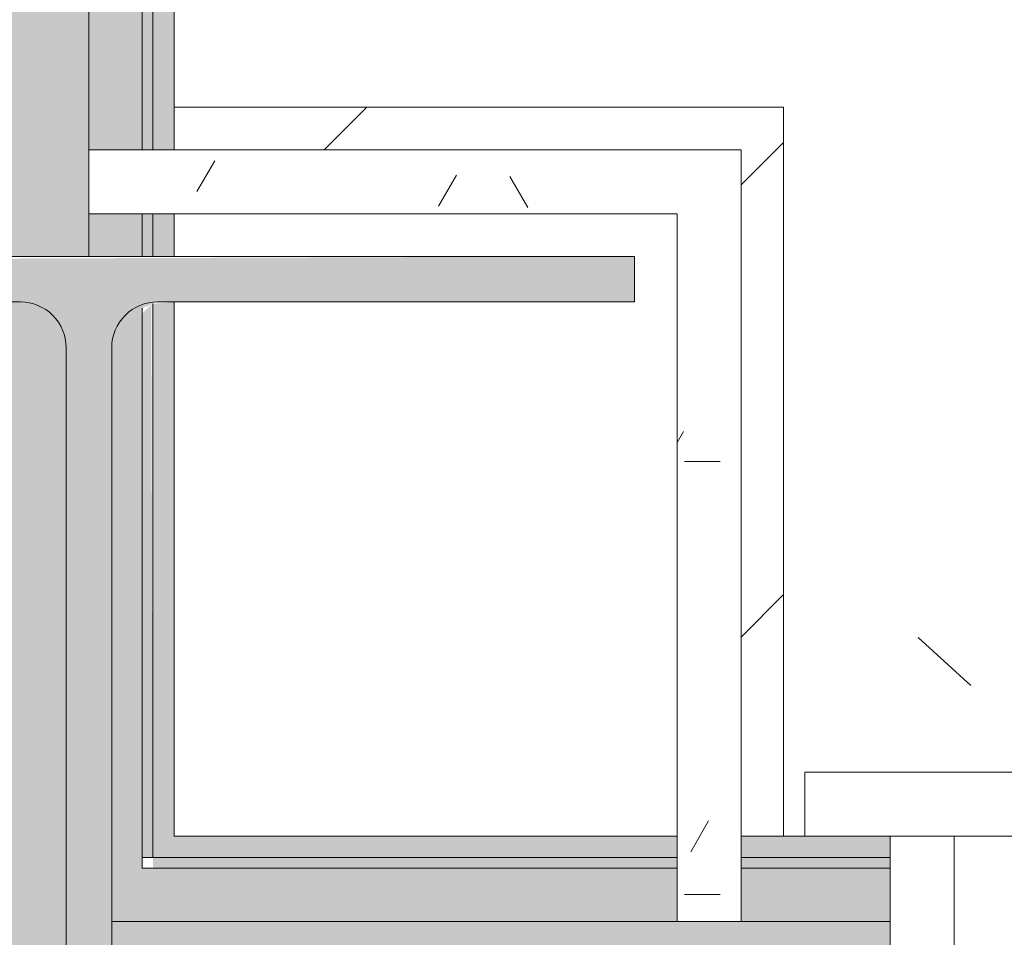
# Model space of a CAD drawing. Header units: millimetres. Extents: x 5980700 to 6194397, y -12939 to 2351883.
# Tile 379 of 587: x 6087970 to 6088201, y 92 to 307. Entities that reach past the tile are written whole.
import ezdxf

# ---------------------------------------------------------------- set-up
doc = ezdxf.new("R2010")
doc.units = ezdxf.units.MM
for name, color, linetype, lineweight in [('A-DOOR', 31, 'Continuous', 9), ('A-DOOR-OPNG', 31, 'Continuous', 9), ('A-FLOR-PATT', 8, 'Continuous', 18), ('A-WALL', 113, 'Continuous', 18), ('A-WALL-PATT', 111, 'Continuous', 25), ('S-COLS', 52, 'Continuous', 9)]:
    doc.layers.add(name, color=color, linetype=linetype, lineweight=lineweight)
pattern_1 = [(45, (0, 0), (-53.03300858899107, 53.03300858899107), [])]
pattern_2 = [(0, (0, 0), (101.6, 25.4), [8.382, -67.818, 8.382, -67.818, -406.4]), (0, (0, 0), (101.6, 25.4), [-152.4, 8.382, -144.018, 8.382, -67.818, -177.8]), (0, (0, 0), (101.6, 25.4), [-381, 8.382, -42.418, 8.382, -118.618]), (120, (38.1, 12.7), (-72.79704525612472, 75.28818102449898), [8.381999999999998, -67.81799999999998, 8.381999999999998, -67.81799999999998, -406.3999999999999]), (120, (38.1, 12.7), (-72.79704525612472, 75.28818102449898), [-152.4, 8.381999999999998, -144.018, 8.381999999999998, -67.81799999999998, -177.8]), (120, (38.1, 12.7), (-72.79704525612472, 75.28818102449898), [-380.9999999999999, 8.381999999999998, -42.41799999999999, 8.381999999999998, -118.618]), (240, (50.8, 63.5), (-28.80295474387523, -100.688181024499), [8.382, -67.818, 8.382, -67.818, -406.4]), (240, (50.8, 63.5), (-28.80295474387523, -100.688181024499), [-152.4, 8.382, -144.018, 8.382, -67.818, -177.8]), (240, (50.8, 63.5), (-28.80295474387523, -100.688181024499), [-381, 8.382, -42.418, 8.382, -118.618])]
pattern_3 = [(216.87, (3857.217, 366.11), (1249.498511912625, 833.0022321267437), [208.25, -1874.25]), (206.565, (4107.117, 241.16), (-416.5006794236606, -416.5003825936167), [465.661, -465.661]), (198.435, (4107.117, 32.91), (-832.9995359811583, -416.5008561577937), [263.4179999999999, -1053.671])]

# ---------------------------------------------------------------- blocks, each defined once
blk = doc.blocks.new('FX-HRT-ESQ-INT_PORTA-1FL - 72x210cm_80x215cm-1FL-MAD-3_0cmFolha_Maçaneta 01-4266670-PLANTA DE CAIMENTO DE PISOS - 1 PAV_')
at = {"layer": 'A-DOOR', "lineweight": 5}
h = blk.add_hatch(dxfattribs=at)
h.set_pattern_fill('FP_136', color=256, style=0, pattern_type=2)
h.set_pattern_definition(pattern_3)
h.paths.add_polyline_path([(399.9999999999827, -79.99999999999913), (419.9999999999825, -79.99999999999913), (419.9999999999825, -64.99999999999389), (369.9999999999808, -64.9999999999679), (369.9999999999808, -79.99999999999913), (388.7499999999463, -79.99999999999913)])
h.paths.add_polyline_path([(-385.0000000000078, -79.99999999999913), (-370.0000000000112, -79.99999999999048), (-370.0000000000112, -64.9999999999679), (-420.0000000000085, -64.99999999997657), (-420.0000000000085, -79.99999999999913), (-400.000000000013, -79.99999999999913)])
h.paths.add_polyline_path([(-420.0000000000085, 65.00000000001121), (-370.0000000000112, 65.00000000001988), (-370.0000000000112, 80.00000000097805), (-420.0000000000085, 80.0000000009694)])
h.paths.add_polyline_path([(409.5018174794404, 65.00000000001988), (419.9999999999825, 65.33519777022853), (419.9999999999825, 80.00000000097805), (369.9999999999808, 80.00000000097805), (369.9999999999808, 65.0000000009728), (399.999999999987, 65.00000000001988)])
h = blk.add_hatch(dxfattribs=at)
h.set_pattern_fill('FP_136', color=256, style=0, pattern_type=2)
h.set_pattern_definition(pattern_3)
h.paths.add_polyline_path([(-385.0000000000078, -64.99999999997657), (-350.0000000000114, -64.9999999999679), (-350.0000000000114, 35.00000000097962), (-360.0000000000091, 35.00000000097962), (-360.0000000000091, 65.00000000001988), (-385.0000000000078, 65.00000000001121), (-385.0000000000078, -44.99999999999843)])
h.paths.add_polyline_path([(384.9999999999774, -64.9999999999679), (384.9999999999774, 65.00000000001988), (359.9999999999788, 65.00000000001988), (359.9999999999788, 35.00000000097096), (349.9999999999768, 35.00000000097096), (349.9999999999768, -64.9999999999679), (355.37086249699, -64.9999999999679)])
at = {"layer": 'A-DOOR-OPNG', "lineweight": 5}
h = blk.add_hatch(dxfattribs=at)
h.set_pattern_fill('FP_136', color=256, style=0, pattern_type=2)
h.set_pattern_definition(pattern_3)
h.paths.add_polyline_path([(-400.0000000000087, -64.99999999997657), (-385.0000000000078, -64.99999999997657), (-385.0000000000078, 65.00000000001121), (-400.0000000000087, 65.00000000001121), (-400.0000000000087, -57.49999999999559)])
h.paths.add_polyline_path([(399.9999999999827, -64.9999999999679), (399.5018174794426, 65.00000000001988), (384.9999999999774, 65.00000000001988), (384.9999999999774, -64.9999999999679)])
at = {"layer": 'A-DOOR', "color": 250, "lineweight": 5}
for p, q in [((-370.0000000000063, 80.0000000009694), (-420.0000000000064, 80.0000000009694)), ((-420.0000000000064, 80.0000000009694), (-420.0000000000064, 65.00000000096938)), ((-420.0000000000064, 65.00000000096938), (-370.0000000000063, 65.00000000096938)), ((-385.0000000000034, 65.00000000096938), (-400.0000000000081, 65.00000000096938)), ((-400.0000000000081, 65.00000000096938), (-400.0000000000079, -65.00000000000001)), ((-385.0000000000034, -65.00000000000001), (-385.0000000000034, 65.00000000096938)), ((-360.0000000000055, 65.00000000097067), (-385.0000000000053, 65.00000000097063)), ((-385.0000000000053, 65.00000000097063), (-385.0000000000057, -64.99999999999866))]:
    blk.add_line(p, q, dxfattribs=at)
blk = doc.blocks.new('_ARQPWR_Pilar perfil I - _TP01-4283042-PLANTA DE CAIMENTO DE PISOS - 1 PAV_')
at = {"layer": 'S-COLS', "lineweight": 5}
blk.add_hatch(color=256, dxfattribs=at).paths.add_polyline_path([(107.5018174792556, -122.999999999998), (127.9999999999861, -122.999999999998), (127.9999999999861, -112.2999999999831), (16.05000000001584, -112.2999999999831), (8.483957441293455, -109.1660425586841), (5.34999999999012, -101.5999999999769), (5.34999999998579, 101.6000000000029), (8.483957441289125, 109.1660425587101), (16.04999999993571, 112.3000000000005), (127.9999999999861, 112.3000000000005), (127.9999999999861, 123.0000000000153), (-128.0000000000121, 122.1136975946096), (-128.0000000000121, 112.3000000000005), (-16.05000000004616, 112.3000000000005), (-8.483957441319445, 109.1660425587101), (-5.350000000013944, 101.6000000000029), (-5.898568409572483, -102.9243612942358), (-9.99818252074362, -109.7932551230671), (-16.05000000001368, -112.2999999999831), (-128.0000000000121, -112.3567314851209), (-127.9963650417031, -122.999999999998), (106.4302653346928, -122.999999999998)])
at = {"layer": 'S-COLS', "color": 90, "lineweight": 5}
for p, q in [((127.9999999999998, 123.0000000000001), (-128.0000000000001, 123.0000000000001)), ((127.9999999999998, 112.3000000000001), (127.9999999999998, 123.0000000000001)), ((-128.0000000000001, 112.3000000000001), (-16.05000000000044, 112.3000000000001)), ((16.04999999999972, 112.3000000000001), (127.9999999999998, 112.3000000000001)), ((-5.350000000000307, 101.6000000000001), (-5.350000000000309, -101.5999999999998)), ((5.349999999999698, -101.6), (5.349999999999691, 101.6))]:
    blk.add_line(p, q, dxfattribs=at)
for centre, radius, start, end in [((-16.05000000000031, 101.6000000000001), 10.70000000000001, 3.307776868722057e-13, 90.00000000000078), ((16.04999999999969, 101.6000000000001), 10.69999999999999, 90.00000000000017, 180.0000000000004)]:
    blk.add_arc(centre, radius, start, end, dxfattribs=at)
blk = doc.blocks.new('FX-PNC-PILAR-TP3 - FX-PNC-PILAR-TP01-4319920-PLANTA DE CAIMENTO DE PISOS - 1 PAV_')
at = {"layer": 'A-WALL-PATT', "lineweight": 5}
h = blk.add_hatch(dxfattribs=at)
h.set_pattern_fill('FP_108', color=135, style=0, pattern_type=2)
h.set_pattern_definition([(49.99999999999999, (2e-05, -3e-05), (364.3679291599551, -31.87829433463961), [38.1, -419.1]), (355, (2e-05, -3e-05), (-70.48585119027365, 382.1133031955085), [30.48, -335.28]), (100.451, (30.364, -2.657), (293.8850033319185, 350.2333756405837), [32.38, -356.18]), (46.184, (2e-05, 101.6), (542.1584806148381, -84.08582678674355), [57.15, -628.65]), (96.636, (45.18, 94.59299999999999), (474.8048986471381, 494.8554198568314), [48.57, -534.27]), (351.184, (2e-05, 101.6), (474.8101998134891, 494.8500824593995), [45.72, -502.92]), (21, (50.8, 76.2), (303.2284677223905, -204.530461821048), [38.1, -419.1]), (326, (50.8, 76.2), (123.6038908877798, 368.3760440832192), [30.48, -335.28]), (71.45100000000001, (76.069, 59.15600000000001), (426.8341253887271, 163.8427355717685), [32.38, -356.18]), (37.50000000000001, (2e-05, -3e-05), (6.176645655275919, 169.1101515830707), [16.764, -314.452, 16.764, -323.596, -336.55]), (37.50000000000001, (2e-05, -3e-05), (6.176645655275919, 169.1101515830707), [-671.576, 16.764, -319.786]), (7.499999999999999, (2e-05, -3e-05), (133.63887623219, 200.3614940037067), [16.764, -177.292, 16.764, -306.832, -128.27]), (7.499999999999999, (2e-05, -3e-05), (133.63887623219, 200.3614940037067), [-517.6519999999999, 16.764, -111.506]), (327.5, (-113.284, -3e-05), (271.1818188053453, -11.45836264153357), [16.764, -110.236, 16.764, -379.476, -525.78]), (327.5, (-113.284, -3e-05), (271.1818188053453, -11.45836264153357), [-523.24, 16.764, -509.016]), (317.5, (-164.084, -3e-05), (296.2585102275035, 50.85284694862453), [16.764, -148.336, 16.764, -246.38, -373.38]), (317.5, (-164.084, -3e-05), (296.2585102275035, 50.85284694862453), [-428.244, 16.764, -356.616])])
h.paths.add_polyline_path([(-4323.614829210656, -4.596543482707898), (-4323.614829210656, 5.403456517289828), (-4406.616646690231, 5.403456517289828), (-4406.613011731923, 16.10345651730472), (-4323.614829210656, 16.10345651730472), (-4323.614829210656, 115.3896126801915), (-4388.614829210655, 115.3896126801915), (-4388.614829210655, 240.703456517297), (-4406.616646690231, 240.7287652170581), (-4406.613011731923, 251.4034565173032), (-4388.614829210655, 251.4034565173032), (-4388.614829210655, 261.4034565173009), (-4416.61664669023, 261.4034565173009), (-4416.61664669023, -4.596543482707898)])
h.paths.add_polyline_path([(-4258.614829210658, 115.3896126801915), (-4140.616646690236, 115.3896126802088), (-4140.616646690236, 261.4034565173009), (-4258.614829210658, 261.4034565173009), (-4258.614829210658, 251.4034565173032), (-4150.616646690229, 251.4034565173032), (-4150.616646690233, 240.703456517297), (-4258.614829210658, 240.703456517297)])
at = {"layer": 'A-WALL', "color": 250, "lineweight": 5}
for p, q in [((-4140.616646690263, 261.4034565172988), (-4258.614829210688, 261.4034565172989)), ((-4258.614829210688, 261.4034565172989), (-4258.614829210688, 251.403456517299)), ((-4140.616646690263, 115.3896126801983), (-4140.616646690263, 261.4034565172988)), ((-4258.614829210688, 240.7034565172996), (-4258.614829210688, 115.3896126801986)), ((-4258.614829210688, 115.3896126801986), (-4140.616646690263, 115.3896126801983))]:
    blk.add_line(p, q, dxfattribs=at)
blk = doc.blocks.new('BE-PMSa-MOD-ARQ-CONEXAODOFUTURO-EX-000-R_rvt-2-PLANTA DE CAIMENTO DE PISOS - 1 PAV_')
at = {"layer": 'A-FLOR-PATT', "lineweight": 5}
h = blk.add_hatch(dxfattribs=at)
h.set_pattern_fill('FP_2', color=135, style=0, pattern_type=2)
h.set_pattern_definition([(0, (0, 0), (812.8, 203.2), [33.528, -576.072, 33.528, -576.072, -3251.2]), (0, (0, 0), (812.8, 203.2), [-1219.2, 33.528, -1185.672, 33.528, -576.072, -1422.4]), (0, (0, 0), (812.8, 203.2), [-3048, 33.528, -372.872, 33.528, -982.472]), (120, (304.8, 101.6), (-582.3763620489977, 602.3054481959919), [33.52799999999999, -576.0719999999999, 33.52799999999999, -576.0719999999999, -3251.199999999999]), (120, (304.8, 101.6), (-582.3763620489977, 602.3054481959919), [-1219.2, 33.52799999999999, -1185.672, 33.52799999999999, -576.0719999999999, -1422.4]), (120, (304.8, 101.6), (-582.3763620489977, 602.3054481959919), [-3048, 33.52799999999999, -372.8719999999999, 33.52799999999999, -982.4719999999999]), (240, (406.4, 508), (-230.4236379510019, -805.5054481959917), [33.528, -576.072, 33.528, -576.072, -3251.2]), (240, (406.4, 508), (-230.4236379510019, -805.5054481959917), [-1219.2, 33.528, -1185.672, 33.528, -576.072, -1422.4]), (240, (406.4, 508), (-230.4236379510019, -805.5054481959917), [-3048, 33.528, -372.872, 33.528, -982.472])])
h.paths.add_polyline_path([(8198.385271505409, -8230.841005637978), (8244.624684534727, -8230.841005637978), (8242.899379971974, -8226.675751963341), (8233.385255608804, -8223.541794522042), (8165.885255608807, -8223.541794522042), (8165.885255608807, -8230.841005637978), (8194.83386235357, -8230.841005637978)])
h.paths.add_polyline_path([(8258.141990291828, -8230.841005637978), (8296.785154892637, -8230.841005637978), (8296.785154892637, -8223.541794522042), (8267.43333741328, -8223.541794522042), (8259.867294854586, -8226.675751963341), (8258.385255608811, -8230.253711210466)])
h.paths.add_polyline_path([(8294.949260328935, -8212.841794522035), (8296.785154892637, -8212.825683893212), (8296.785154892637, -8202.841794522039), (8165.885255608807, -8202.841794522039), (8165.885255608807, -8212.841794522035), (8267.43333741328, -8212.841794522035)])
h.paths.add_polyline_path([(-1648.606898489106, -8192.825683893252), (-1636.114829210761, -8192.825683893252), (-1636.114829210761, -8187.825683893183), (-1668.614845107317, -8187.825683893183), (-1668.614845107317, -8192.825683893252), (-1648.614845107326, -8192.825683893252)])
h.paths.add_polyline_path([(5378.985140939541, -8187.825683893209), (5451.585154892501, -8187.825683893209), (5451.585154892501, -8140.841005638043), (5108.239724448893, -8140.841005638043), (5110.399038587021, -8152.609861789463), (5113.389167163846, -8157.152081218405), (5116.877419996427, -8187.8256838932), (5348.985140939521, -8187.825683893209)])
h.paths.add_polyline_path([(2553.460559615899, -8187.8256838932), (2633.592861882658, -8187.8256838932), (2637.378316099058, -8156.700611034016), (2641.459288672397, -8149.295665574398), (2641.232800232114, -8140.841005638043), (2321.385126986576, -8140.841005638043), (2321.385126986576, -8187.8256838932), (2458.98514093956, -8187.8256838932)])
h.paths.add_polyline_path([(3678.692875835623, -8187.8256838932), (3682.478330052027, -8156.700611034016), (3686.559302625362, -8149.295665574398), (3686.332814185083, -8140.841005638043), (3346.385126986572, -8140.841005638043), (3346.385126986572, -8187.8256838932), (3670.695847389, -8187.8256838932)])
h.paths.add_polyline_path([(4746.292889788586, -8187.8256838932), (4750.07834400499, -8156.700611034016), (4754.15931657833, -8149.295665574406), (4753.932828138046, -8140.841005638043), (4411.585154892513, -8140.841005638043), (4411.585154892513, -8187.8256838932), (4738.295861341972, -8187.8256838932)])
h.paths.add_polyline_path([(2076.383337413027, -8187.8256838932), (2161.385142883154, -8187.8256838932), (2161.385142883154, -7976.699194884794), (2157.365123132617, -7978.36434158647), (2144.424170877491, -7980.068050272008), (2131.483218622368, -7978.36434158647), (2119.424170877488, -7973.369320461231), (2109.067606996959, -7965.421793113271), (2101.12290068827, -7955.068050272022), (2096.127879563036, -7943.009002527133), (2094.424170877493, -7930.068050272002), (2096.127879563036, -7917.127098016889), (2101.122900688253, -7905.068050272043), (2111.807582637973, -7892.611193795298), (2119.424170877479, -7886.7667800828), (2131.483218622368, -7881.771758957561), (2144.424170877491, -7880.068050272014), (2161.385142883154, -7881.771758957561), (2161.385142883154, -7700.402749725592), (2157.414070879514, -7705.577951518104), (2148.610860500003, -7711.966817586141), (2140.603280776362, -7715.283665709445), (2130.89756658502, -7716.561447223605), (2121.191852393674, -7715.283665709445), (2111.807582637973, -7711.276521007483), (2104.381062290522, -7705.577951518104), (2098.421613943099, -7697.811447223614), (2094.67534809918, -7688.767161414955), (2093.39756658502, -7679.061447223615), (2094.67534809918, -7669.355733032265), (2098.421613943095, -7660.311447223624), (2104.381062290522, -7652.544942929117), (2112.147566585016, -7646.585494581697), (2121.191852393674, -7642.839228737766), (2130.89756658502, -7641.561447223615), (2140.603280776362, -7642.839228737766), (2149.64756658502, -7646.585494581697), (2157.414070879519, -7652.544942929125), (2161.385142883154, -7657.720144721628), (2161.385142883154, -7212.825683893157), (2006.385126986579, -7212.825683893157), (2006.385126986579, -8187.825683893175)])
h.paths.add_polyline_path([(4381.585154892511, -8187.8256838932), (4381.585154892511, -8140.841005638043), (4040.63971049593, -8140.841005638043), (4042.799024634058, -8152.609861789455), (4045.789153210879, -8157.152081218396), (4049.277406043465, -8187.8256838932), (4320.072467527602, -8187.8256838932)])
h.paths.add_polyline_path([(3004.177392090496, -8187.8256838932), (3316.385126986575, -8187.8256838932), (3316.385126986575, -8140.841005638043), (2995.539696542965, -8140.841005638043), (2997.699010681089, -8152.609861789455), (3000.689139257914, -8157.152081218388)])
h.paths.add_polyline_path([(1896.383337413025, -8187.825683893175), (1896.385126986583, -7212.825683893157), (1746.385126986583, -7212.825683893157), (1746.385126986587, -8187.825683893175)])
h.paths.add_polyline_path([(1820.846114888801, -7980.068050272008), (1807.90516263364, -7978.364341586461), (1795.846114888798, -7973.369320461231), (1785.489551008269, -7965.421793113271), (1777.544844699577, -7955.068050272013), (1772.549823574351, -7943.009002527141), (1770.846114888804, -7930.068050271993), (1772.549823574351, -7917.127098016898), (1777.544844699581, -7905.068050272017), (1785.490775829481, -7894.712711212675), (1795.846114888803, -7886.766780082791), (1807.905162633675, -7881.77175895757), (1820.846114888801, -7880.068050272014), (1833.787067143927, -7881.771758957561), (1845.846114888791, -7886.766780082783), (1856.201453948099, -7894.712711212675), (1864.14738507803, -7905.068050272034), (1869.142406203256, -7917.127098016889), (1870.846114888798, -7930.068050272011), (1869.142406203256, -7943.009002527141), (1864.147385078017, -7955.068050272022), (1856.201453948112, -7965.423389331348), (1845.846114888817, -7973.369320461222), (1833.787067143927, -7978.36434158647)])
h.paths.add_polyline_path([(1817.585142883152, -7757.156967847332), (1811.114666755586, -7756.305113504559), (1805.085142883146, -7753.807602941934), (1799.907473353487, -7749.834637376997), (1795.934507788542, -7744.656967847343), (1793.436997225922, -7738.627443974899), (1792.585142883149, -7732.15696784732), (1793.436997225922, -7725.686491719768), (1795.934507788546, -7719.656967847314), (1799.907473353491, -7714.479298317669), (1805.08514288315, -7710.506332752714), (1811.114666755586, -7708.008822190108), (1817.585142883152, -7707.156967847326), (1824.055619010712, -7708.008822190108), (1830.085142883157, -7710.506332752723), (1835.262812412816, -7714.479298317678), (1839.235777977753, -7719.656967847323), (1841.733288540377, -7725.686491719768), (1842.585142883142, -7732.15696784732), (1841.733288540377, -7738.62744397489), (1839.235777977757, -7744.656967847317), (1835.26281241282, -7749.834637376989), (1830.085142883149, -7753.807602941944), (1824.055619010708, -7756.305113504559)])
h.paths.add_polyline_path([(2130.941511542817, -7575.784848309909), (2124.471035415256, -7574.932993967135), (2118.44151154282, -7572.43548340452), (2113.263842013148, -7568.462517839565), (2109.290876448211, -7563.284848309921), (2106.793365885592, -7557.255324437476), (2105.941511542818, -7550.784848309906), (2106.793365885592, -7544.314372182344), (2109.290876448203, -7538.284848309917), (2113.263842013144, -7533.107178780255), (2118.44151154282, -7529.134213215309), (2124.4710354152, -7526.63670265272), (2130.941511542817, -7525.784848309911), (2137.411987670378, -7526.636702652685), (2143.441511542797, -7529.134213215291), (2148.619181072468, -7533.107178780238), (2152.592146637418, -7538.2848483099), (2155.089657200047, -7544.314372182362), (2155.941511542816, -7550.784848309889), (2155.089657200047, -7557.255324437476), (2152.592146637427, -7563.284848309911), (2148.619181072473, -7568.462517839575), (2143.441511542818, -7572.43548340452), (2137.411987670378, -7574.932993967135)])
h.paths.add_polyline_path([(8108.385255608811, -3795.325683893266), (8113.379702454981, -3795.325683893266), (8113.379702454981, -3738.197439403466), (8098.385255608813, -3738.197439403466), (8098.385255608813, -3795.325683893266)])
h.paths.add_polyline_path([(-4316.617820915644, -3775.841005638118), (-4296.617820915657, -3775.841005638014), (-4296.617820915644, -3648.541794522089), (-4406.616662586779, -3648.541794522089), (-4406.61302762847, -3637.841794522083), (-4296.617820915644, -3637.841794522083), (-4296.617820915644, -3627.841794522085), (-4416.616662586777, -3627.841794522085), (-4416.616662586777, -3775.841005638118), (-4406.617820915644, -3775.841005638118)])
h.paths.add_polyline_path([(3921.065046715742, -3730.84100563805), (4026.385126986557, -3730.84100563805), (4025.637149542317, -3553.341032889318), (3876.385126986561, -3553.341032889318), (3876.385126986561, -3730.84100563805), (3897.76875540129, -3730.84100563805)])
h.paths.add_polyline_path([(-92.06445869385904, -3730.841005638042), (26.38512698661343, -3730.841005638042), (26.38512698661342, -3568.341032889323), (-123.6148730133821, -3568.341032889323), (-123.6148730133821, -3730.841005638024), (-96.45730225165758, -3730.841005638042)])
h.paths.add_polyline_path([(-43.76816737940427, -3669.728804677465), (-56.70911963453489, -3668.02509599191), (-70.56881429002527, -3661.648389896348), (-79.12350643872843, -3655.084143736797), (-87.06943756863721, -3644.728804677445), (-92.06445869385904, -3632.66975693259), (-93.76816737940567, -3619.728804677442), (-92.06445869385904, -3606.78785242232), (-87.06943756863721, -3594.728804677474), (-79.12350643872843, -3584.373465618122), (-68.76816737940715, -3576.427534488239), (-56.70911963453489, -3571.432513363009), (-43.76816737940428, -3569.728804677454), (-30.82721512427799, -3571.432513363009), (-18.76816737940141, -3576.427534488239), (-8.41282832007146, -3584.37346561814), (-0.4668971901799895, -3594.728804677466), (4.528123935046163, -3606.78785242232), (6.231832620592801, -3619.728804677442), (4.528123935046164, -3632.66975693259), (-0.4668971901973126, -3644.72880467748), (-8.412828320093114, -3655.084143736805), (-18.76816737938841, -3663.03007486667), (-30.82721512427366, -3668.02509599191)])
h.paths.add_polyline_path([(3946.065046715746, -3669.728536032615), (3933.124094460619, -3668.024827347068), (3919.264749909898, -3661.648389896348), (3910.709707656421, -3655.083875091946), (3902.763776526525, -3644.728536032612), (3897.76875540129, -3632.669488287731), (3896.065046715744, -3619.728536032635), (3897.76875540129, -3606.787583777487), (3902.763776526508, -3594.728536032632), (3910.709707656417, -3584.373196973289), (3921.06504671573, -3576.427265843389), (3933.124094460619, -3571.432244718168), (3946.065046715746, -3569.728536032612), (3959.005998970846, -3571.432244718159), (3971.065046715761, -3576.427265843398), (3981.420385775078, -3584.373196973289), (3989.366316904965, -3594.728536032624), (3994.361338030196, -3606.787583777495), (3996.065046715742, -3619.728536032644), (3994.361338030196, -3632.669488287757), (3989.366316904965, -3644.728536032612), (3981.420385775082, -3655.083875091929), (3971.065046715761, -3663.029806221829), (3959.005998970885, -3668.024827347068)])
h.paths.add_polyline_path([(-123.6148730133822, -3503.341032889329), (26.38512698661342, -3503.341032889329), (26.38512698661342, -3473.341005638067), (-123.6148730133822, -3473.341005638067)])
h.paths.add_polyline_path([(4026.385126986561, -3488.341032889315), (4025.637149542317, -3473.341005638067), (3876.385126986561, -3473.341005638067), (3876.385126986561, -3488.341032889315), (4025.637149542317, -3488.341032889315)])
h.paths.add_polyline_path([(-4301.617820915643, -1968.841794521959), (-4296.617820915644, -1968.841794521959), (-4296.617820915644, -1958.841794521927), (-4406.616662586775, -1958.841794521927), (-4406.493061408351, -1948.14179452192), (-4296.617820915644, -1948.14179452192), (-4296.617820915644, -1925.84100563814), (-4416.616662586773, -1925.84100563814), (-4416.616662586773, -1968.841794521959), (-4301.783127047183, -1968.841794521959)])
h.paths.add_polyline_path([(8168.385255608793, -1900.841005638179), (8168.385255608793, -1770.841005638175), (8165.88525560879, -1770.841005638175), (8165.88525560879, -1900.841005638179)])
h.paths.add_polyline_path([(-4419.117820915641, -1895.841005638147), (-4419.128682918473, -1893.341005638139), (-4421.617820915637, -1893.341005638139), (-4421.617820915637, -1895.841005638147), (-4419.125062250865, -1895.841005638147)])
h.paths.add_polyline_path([(-4263.914093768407, 107.8896399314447), (-4263.614845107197, 107.8896399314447), (-4263.81434421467, 110.3896399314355), (-4266.114845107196, 110.3896399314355), (-4266.114845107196, 107.8896399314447)])
h.paths.add_polyline_path([(-1568.633892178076, 115.3896399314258), (164.3857207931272, 115.3896399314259), (164.3857207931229, 134.1589943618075), (-1658.61484510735, 134.1589943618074), (-1658.61484510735, 115.3896399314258)])
h.paths.add_polyline_path([(-3335.24580008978, 1809.158994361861), (-3291.114845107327, 1809.158994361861), (-3291.114845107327, 1833.640541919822), (-3541.114845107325, 1833.441172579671), (-3541.11484510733, 1809.158994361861)])
h.paths.add_polyline_path([(4526.785154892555, 4484.158994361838), (4526.785154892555, 4486.658994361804), (4096.785154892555, 4486.658994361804), (4096.785154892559, 4484.158994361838), (4525.535154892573, 4484.158994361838)])
h = blk.add_hatch(dxfattribs=at)
h.set_pattern_fill('FP_97', color=71, style=0, pattern_type=2)
h.set_pattern_definition([(49.99999999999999, (0, 0), (364.3679291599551, -31.87829433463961), [38.1, -419.1]), (355, (0, 0), (-70.48585119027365, 382.1133031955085), [30.48, -335.28]), (100.451, (30.364, -2.657), (293.8850033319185, 350.2333756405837), [32.38, -356.18]), (46.184, (0, 101.6), (542.1584806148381, -84.08582678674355), [57.15, -628.65]), (96.636, (45.18, 94.59299999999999), (474.8048986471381, 494.8554198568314), [48.57, -534.27]), (351.184, (0, 101.6), (474.8101998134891, 494.8500824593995), [45.72, -502.92]), (21, (50.8, 76.2), (303.2284677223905, -204.530461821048), [38.1, -419.1]), (326, (50.8, 76.2), (123.6038908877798, 368.3760440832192), [30.48, -335.28]), (71.45100000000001, (76.069, 59.15600000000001), (426.8341253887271, 163.8427355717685), [32.38, -356.18]), (37.50000000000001, (0, 0), (6.176645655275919, 169.1101515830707), [16.764, -314.452, 16.764, -323.596, -336.55]), (37.50000000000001, (0, 0), (6.176645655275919, 169.1101515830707), [-671.576, 16.764, -319.786]), (7.499999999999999, (0, 0), (133.63887623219, 200.3614940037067), [16.764, -177.292, 16.764, -306.832, -128.27]), (7.499999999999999, (0, 0), (133.63887623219, 200.3614940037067), [-517.6519999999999, 16.764, -111.506]), (327.5, (-113.284, 0), (271.1818188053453, -11.45836264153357), [16.764, -110.236, 16.764, -379.476, -525.78]), (327.5, (-113.284, 0), (271.1818188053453, -11.45836264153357), [-523.24, 16.764, -509.016]), (317.5, (-164.084, 0), (296.2585102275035, 50.85284694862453), [16.764, -148.336, 16.764, -246.38, -373.38]), (317.5, (-164.084, 0), (296.2585102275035, 50.85284694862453), [-428.244, 16.764, -356.616])])
h.paths.add_polyline_path([(-3578.614845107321, 115.3896399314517), (-3320.616662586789, 115.3896399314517), (-3320.616662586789, 130.3896399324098), (-3291.114845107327, 130.3896399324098), (-3291.114845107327, 1499.158994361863), (-3631.114845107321, 1499.158994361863), (-3631.114845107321, 1833.640541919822), (-4258.614845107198, 1832.686319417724), (-4258.614845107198, 286.4034837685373), (-4115.616662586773, 286.4034837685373), (-4115.616662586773, 115.3896399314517), (-4110.616662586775, 115.3896399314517), (-4110.616662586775, 130.3896399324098), (-4060.616662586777, 130.3896399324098), (-4060.616662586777, 115.3896399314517), (-4050.616662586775, 115.3896399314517), (-4050.616662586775, 755.3896399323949), (-4060.616662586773, 755.3896399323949), (-4060.616662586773, 766.389639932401), (-4080.621729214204, 766.389639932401), (-4081.713092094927, 655.3896399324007), (-4099.621729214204, 655.3896399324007), (-4099.621729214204, 785.3896399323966), (-4060.616662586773, 785.3896399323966), (-4060.616662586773, 795.3896399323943), (-4050.616662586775, 795.3896399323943), (-4050.616662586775, 835.3896399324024), (-4020.616662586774, 835.3896399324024), (-4020.616662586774, 795.3896399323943), (-4010.616662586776, 795.3896399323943), (-4010.616662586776, 785.3896399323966), (-3971.611595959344, 785.3896399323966), (-3971.611595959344, 655.3896399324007), (-3990.611595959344, 655.3896399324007), (-3991.61666258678, 766.389639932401), (-4010.616662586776, 766.389639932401), (-4010.616662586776, 755.3896399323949), (-4020.616662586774, 755.3896399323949), (-4020.616662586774, 115.3896399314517), (-3629.681118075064, 115.3896399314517)])
h = blk.add_hatch(dxfattribs=at)
h.set_pattern_fill('FP_98', color=133, style=0, pattern_type=2)
h.set_pattern_definition([(270, (-4258.615, -935.841), (1000, 6.123233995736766e-14), []), (0, (-4258.615, -935.841), (0, 1000), [])])
h.paths.add_polyline_path([(-3578.614845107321, 115.3896399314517), (-3320.616662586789, 115.3896399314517), (-3320.616662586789, 130.3896399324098), (-3291.114845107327, 130.3896399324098), (-3291.114845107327, 1499.158994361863), (-3631.114845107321, 1499.158994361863), (-3631.114845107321, 1833.640541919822), (-4258.614845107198, 1832.686319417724), (-4258.614845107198, 286.4034837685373), (-4115.616662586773, 286.4034837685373), (-4115.616662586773, 115.3896399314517), (-4110.616662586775, 115.3896399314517), (-4110.616662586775, 130.3896399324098), (-4060.616662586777, 130.3896399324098), (-4060.616662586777, 115.3896399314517), (-4050.616662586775, 115.3896399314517), (-4050.616662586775, 755.3896399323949), (-4060.616662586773, 755.3896399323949), (-4060.616662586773, 766.389639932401), (-4080.621729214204, 766.389639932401), (-4081.713092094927, 655.3896399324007), (-4099.621729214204, 655.3896399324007), (-4099.621729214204, 785.3896399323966), (-4060.616662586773, 785.3896399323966), (-4060.616662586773, 795.3896399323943), (-4050.616662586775, 795.3896399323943), (-4050.616662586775, 835.3896399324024), (-4020.616662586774, 835.3896399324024), (-4020.616662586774, 795.3896399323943), (-4010.616662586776, 795.3896399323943), (-4010.616662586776, 785.3896399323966), (-3971.611595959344, 785.3896399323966), (-3971.611595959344, 655.3896399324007), (-3990.611595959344, 655.3896399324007), (-3991.61666258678, 766.389639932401), (-4010.616662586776, 766.389639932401), (-4010.616662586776, 755.3896399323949), (-4020.616662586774, 755.3896399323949), (-4020.616662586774, 115.3896399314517), (-3629.681118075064, 115.3896399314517)])
at = {"layer": 'A-WALL', "lineweight": 5}
h = blk.add_hatch(color=50, dxfattribs=at)
h.paths.add_polyline_path([(-4272.364845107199, 107.8896399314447), (-4266.114845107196, 107.8896399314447), (-4266.114845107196, 239.2337784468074), (-4270.132705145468, 237.5695263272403), (-4273.266662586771, 230.0034837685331), (-4273.266662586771, 107.8896399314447)])
h.paths.add_polyline_path([(-4278.614845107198, 251.4034837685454), (-4266.114845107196, 251.4034837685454), (-4266.114845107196, 261.4034837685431), (-4278.614845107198, 261.4034837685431), (-4278.614845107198, 259.567377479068)])
h.paths.add_polyline_path([(-4266.114845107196, 276.403483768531), (-4266.114845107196, 1841.14054191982), (-4278.614845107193, 1841.14054191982), (-4278.614845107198, 276.403483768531)])
h = blk.add_hatch(color=9, dxfattribs=at)
h.paths.add_polyline_path([(-4263.81434421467, 110.3896399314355), (-4263.614845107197, 110.3896399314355), (-4263.97928188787, 240.1183576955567), (-4266.114845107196, 237.9745472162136), (-4266.114845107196, 110.3896399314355)])
h.paths.add_polyline_path([(-4266.114845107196, 251.4034837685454), (-4263.614845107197, 251.4034837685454), (-4263.614845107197, 261.4034837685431), (-4266.114845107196, 261.4034837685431), (-4266.114845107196, 259.567377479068)])
h.paths.add_polyline_path([(-4263.614845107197, 276.403483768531), (-4263.614845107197, 1838.640541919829), (-4266.114845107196, 1838.640541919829), (-4266.114845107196, 276.403483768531)])
at = {"layer": 'A-WALL'}
h = blk.add_hatch(color=10, dxfattribs=at)
h.paths.add_polyline_path([(-4258.614845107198, 115.3896399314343), (-4258.614845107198, 240.7034837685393), (-4263.614845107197, 240.2693123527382), (-4263.614845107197, 115.3896399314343)])
h.paths.add_polyline_path([(-4262.566662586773, 251.4034837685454), (-4258.614845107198, 251.4034837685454), (-4258.614845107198, 261.4034837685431), (-4263.614845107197, 261.4034837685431), (-4263.614845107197, 251.4034837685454)])
h.paths.add_polyline_path([(-4263.614845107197, 276.403483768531), (-4258.614845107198, 276.403483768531), (-4258.614845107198, 1833.64054191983), (-4263.614845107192, 1833.64054191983), (-4263.614845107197, 350.3137911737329)])
h = blk.add_hatch(color=10, dxfattribs=at)
h.paths.add_polyline_path([(-3281.123878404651, 110.3896399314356), (-3281.114845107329, 110.3896399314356), (-3281.114845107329, 115.3896399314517), (-3290.616662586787, 115.3896399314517), (-3290.616662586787, 110.3896399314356)])
h.paths.add_polyline_path([(-4263.614845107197, 110.3896399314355), (-4140.616662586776, 110.3896399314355), (-4140.616662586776, 115.3896399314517), (-4263.614845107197, 115.3896399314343)])
h.paths.add_polyline_path([(-4125.616662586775, 110.3896399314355), (-4090.616662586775, 110.3896399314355), (-4090.616662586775, 115.3896399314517), (-4125.616662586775, 115.3896399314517)])
at = {"layer": 'A-WALL', "lineweight": 5}
h = blk.add_hatch(color=9, dxfattribs=at)
h.paths.add_polyline_path([(-3281.114845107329, 107.8896399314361), (-3278.614845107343, 107.8896399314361), (-3278.614845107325, 110.3896399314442), (-3290.616662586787, 110.3896399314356), (-3290.616662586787, 107.8896399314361), (-3281.128395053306, 107.8896399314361)])
h.paths.add_polyline_path([(-4140.616662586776, 107.8896399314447), (-4140.616662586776, 110.3896399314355), (-4263.614845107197, 110.3896399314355), (-4263.614845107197, 107.8896399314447), (-4150.616662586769, 107.8896399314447)])
h.paths.add_polyline_path([(-4124.846187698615, 107.8896399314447), (-4090.616662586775, 107.8896399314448), (-4090.616662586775, 110.3896399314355), (-4125.616662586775, 110.3896399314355), (-4125.616662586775, 107.8896399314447)])
h = blk.add_hatch(color=50, dxfattribs=at)
h.paths.add_polyline_path([(-3278.614845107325, 95.38963993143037), (-3266.114845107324, 95.38963993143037), (-3266.114845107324, 107.8896399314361), (-3290.616662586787, 107.8896399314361), (-3290.616662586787, 95.38963993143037), (-3281.114845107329, 95.38963993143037)])
h.paths.add_polyline_path([(-4218.551754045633, 95.38963993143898), (-4140.616662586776, 95.38963993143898), (-4140.616662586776, 107.8896399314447), (-4273.266662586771, 107.8896399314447), (-4273.266662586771, 95.38963993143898), (-4258.614845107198, 95.38963993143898)])
h.paths.add_polyline_path([(-4110.616662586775, 95.38963993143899), (-4090.616662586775, 95.38963993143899), (-4090.616662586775, 107.8896399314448), (-4125.616662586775, 107.8896399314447), (-4125.616662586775, 95.38963993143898), (-4114.374533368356, 95.38963993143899)])
at = {"layer": 'A-WALL-PATT', "lineweight": 5}
h = blk.add_hatch(color=9, dxfattribs=at)
h.paths.add_polyline_path([(-4317.451046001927, 95.38963993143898), (-4283.966662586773, 95.38963993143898), (-4283.966662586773, 230.0034837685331), (-4287.100620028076, 237.5695263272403), (-4294.666662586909, 240.7034837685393), (-4368.614845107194, 240.7034837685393), (-4368.614845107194, 115.3896399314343), (-4323.614845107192, 115.3896399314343), (-4323.614845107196, 95.38963993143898)])
h.paths.add_polyline_path([(-4281.69674465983, 251.4034837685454), (-4278.614845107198, 251.4034837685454), (-4278.614845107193, 1851.158205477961), (-4368.614845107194, 1851.158205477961), (-4368.614845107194, 251.4034837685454), (-4294.666662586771, 251.4034837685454)])
h = blk.add_hatch(dxfattribs=at)
h.set_pattern_fill('FP_14', color=252, style=0, pattern_type=2)
h.set_pattern_definition(pattern_1)
h.paths.add_polyline_path([(-4140.616662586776, 276.403483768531), (-4125.616662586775, 276.403483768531), (-4126.237727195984, 286.4034837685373), (-4258.614845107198, 286.4034837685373), (-4258.614845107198, 276.403483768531), (-4218.551754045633, 276.403483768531)])
h = blk.add_hatch(dxfattribs=at)
h.set_pattern_fill('FP_14', color=252, style=0, pattern_type=2)
h.set_pattern_definition(pattern_1)
h.paths.add_polyline_path([(-4125.616662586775, 115.3896399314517), (-4115.616662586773, 115.3896399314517), (-4115.616662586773, 286.4034837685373), (-4125.616662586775, 286.4034837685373), (-4125.616662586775, 240.7034837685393)])
h = blk.add_hatch(dxfattribs=at)
h.set_pattern_fill('FP_15', color=135, style=0, pattern_type=2)
h.set_pattern_definition(pattern_2)
h.paths.add_polyline_path([(-4218.551754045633, 261.4034837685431), (-4140.616662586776, 261.4034837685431), (-4140.616662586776, 276.403483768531), (-4278.614845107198, 276.403483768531), (-4278.614845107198, 261.4034837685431), (-4258.614845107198, 261.4034837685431)])
h = blk.add_hatch(dxfattribs=at)
h.set_pattern_fill('FP_15', color=135, style=0, pattern_type=2)
h.set_pattern_definition(pattern_2)
h.paths.add_polyline_path([(-4139.020669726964, 95.38963993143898), (-4125.616662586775, 95.38963993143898), (-4125.616662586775, 276.403483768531), (-4140.616662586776, 276.403483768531), (-4140.616662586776, 95.38963993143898)])
h = blk.add_hatch(color=9, dxfattribs=at)
h.paths.add_polyline_path([(-3176.114845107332, 5.389639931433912), (-3176.114845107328, 95.38963993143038), (-3290.616662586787, 95.38963993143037), (-3290.616662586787, 5.389639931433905)])
h.paths.add_polyline_path([(-4150.616662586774, 5.38963993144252), (-4090.616662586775, 5.389639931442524), (-4090.616662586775, 95.38963993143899), (-4273.266662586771, 95.38963993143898), (-4272.617598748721, 25.23650504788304), (-4270.132705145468, 19.23744120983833), (-4262.566662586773, 16.103483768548), (-4150.616662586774, 16.10348376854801), (-4150.616662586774, 5.403483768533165), (-4191.114845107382, 5.389639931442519)])
h.paths.add_polyline_path([(-4301.830245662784, 16.103483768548), (-4294.666662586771, 16.103483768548), (-4287.100620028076, 19.23744120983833), (-4283.966662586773, 26.80348376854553), (-4283.966662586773, 95.38963993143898), (-4323.614845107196, 95.38963993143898), (-4323.614845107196, 16.103483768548), (-4318.257923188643, 16.103483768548)])
at = {"layer": 'A-WALL', "color": 90, "lineweight": 5}
for p, q in [((-4278.614845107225, 1833.640541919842), (-4278.614845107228, 276.403483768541)), ((-4266.114845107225, 1833.640541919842), (-4266.114845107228, 276.403483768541)), ((-4263.614845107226, 1833.640541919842), (-4263.614845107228, 276.403483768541)), ((-4258.614845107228, 286.403483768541), (-4258.614845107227, 276.403483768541)), ((-4278.614845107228, 276.403483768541), (-4278.614845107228, 261.4034837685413)), ((-4278.614845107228, 276.4034837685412), (-4266.114845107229, 276.4034837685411)), ((-4278.614845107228, 261.4034837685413), (-4278.614845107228, 276.4034837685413)), ((-4266.114845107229, 276.4034837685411), (-4263.614845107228, 276.4034837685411)), ((-4263.614845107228, 276.4034837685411), (-4258.614845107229, 276.403483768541)), ((-4258.614845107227, 276.403483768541), (-4140.616662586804, 276.4034837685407)), ((-4140.616662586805, 276.4034837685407), (-4125.616662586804, 276.4034837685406)), ((-4125.616662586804, 276.4034837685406), (-4125.616662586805, 115.3896399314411)), ((-4278.614845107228, 261.4034837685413), (-4278.614845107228, 251.4034837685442)), ((-4278.614845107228, 261.4034837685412), (-4266.114845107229, 261.4034837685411)), ((-4266.114845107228, 261.4034837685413), (-4266.114845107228, 251.4034837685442)), ((-4266.114845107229, 261.4034837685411), (-4263.614845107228, 261.4034837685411)), ((-4263.614845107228, 261.4034837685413), (-4263.614845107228, 251.4034837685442)), ((-4263.614845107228, 261.4034837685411), (-4258.614845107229, 261.4034837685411)), ((-4258.614845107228, 261.4034837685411), (-4140.616662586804, 261.4034837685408)), ((-4140.616662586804, 261.403483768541), (-4140.616662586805, 115.3896399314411)), ((-4263.614845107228, 240.2693123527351), (-4263.614845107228, 115.3896399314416)), ((-4258.614845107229, 115.3896399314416), (-4258.614845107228, 240.7034837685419)), ((-4266.114845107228, 239.2337784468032), (-4266.114845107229, 115.3896399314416)), ((-4266.114845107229, 110.3896399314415), (-4266.114845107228, 115.3896399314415)), ((-4263.614845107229, 110.3896399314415), (-4263.614845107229, 115.3896399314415)), ((-4140.616662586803, 110.3896399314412), (-4140.616662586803, 115.3896399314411)), ((-4125.616662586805, 115.3896399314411), (-4115.616662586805, 115.389639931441)), ((-4125.616662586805, 110.3896399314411), (-4125.616662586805, 115.3896399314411)), ((-4266.114845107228, 107.8896399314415), (-4266.114845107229, 110.3896399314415)), ((-4263.614845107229, 110.3896399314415), (-4266.114845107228, 110.3896399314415)), ((-4263.614845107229, 110.3896399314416), (-4140.616662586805, 110.3896399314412)), ((-4140.616662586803, 107.8896399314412), (-4140.616662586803, 110.3896399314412)), ((-4125.616662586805, 110.3896399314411), (-4090.616662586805, 110.389639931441)), ((-4125.616662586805, 107.8896399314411), (-4125.616662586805, 110.3896399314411)), ((-4266.114845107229, 107.8896399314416), (-4263.614845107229, 107.8896399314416)), ((-4263.614845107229, 107.8896399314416), (-4140.616662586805, 107.8896399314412)), ((-4140.616662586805, 95.38963993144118), (-4140.616662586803, 107.8896399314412)), ((-4125.616662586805, 107.8896399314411), (-4090.616662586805, 107.889639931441)), ((-4125.616662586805, 95.38963993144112), (-4125.616662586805, 107.8896399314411)), ((-4273.266662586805, 95.38963993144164), (-4140.616662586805, 95.38963993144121)), ((-4140.616662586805, 95.38963993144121), (-4125.616662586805, 95.38963993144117)), ((-4125.616662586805, 95.38963993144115), (-4140.616662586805, 95.38963993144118)), ((-4125.616662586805, 95.38963993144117), (-4090.616662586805, 95.38963993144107))]:
    blk.add_line(p, q, dxfattribs=at)
at = {"layer": 'A-WALL', "color": 130, "lineweight": 9}
for p, q in [((-4258.614845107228, 286.403483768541), (-4258.614845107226, 1833.640541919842)), ((-4140.616662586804, 286.4034837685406), (-4258.614845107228, 286.403483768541)), ((-4125.616662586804, 286.4034837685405), (-4140.616662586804, 286.4034837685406)), ((-4115.616662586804, 286.4034837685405), (-4125.616662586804, 286.4034837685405)), ((-4115.616662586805, 115.389639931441), (-4115.616662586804, 286.4034837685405)), ((-4110.616662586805, 115.389639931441), (-4115.616662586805, 115.389639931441))]:
    blk.add_line(p, q, dxfattribs=at)
at = {"layer": 'A-WALL', "color": 250, "lineweight": 5}
for p, q in [((-4258.614845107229, 251.4034837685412), (-4258.614845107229, 261.4034837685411)), ((-4140.616662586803, 115.3896399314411), (-4258.614845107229, 115.3896399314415))]:
    blk.add_line(p, q, dxfattribs=at)
at = {"layer": 'A-DOOR', "color": 250, "lineweight": 5}
blk.add_blockref('FX-HRT-ESQ-INT_PORTA-1FL - 72x210cm_80x215cm-1FL-MAD-3_0cmFolha_Maçaneta 01-4266670-PLANTA DE CAIMENTO DE PISOS - 1 PAV_', (-3690.616662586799, 50.38963993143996), dxfattribs=at)
at = {"layer": 'A-WALL', "color": 250, "lineweight": 5}
blk.add_blockref('FX-PNC-PILAR-TP3 - FX-PNC-PILAR-TP01-4319920-PLANTA DE CAIMENTO DE PISOS - 1 PAV_', (-1.589655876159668e-05, 2.72512435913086e-05), dxfattribs=at)
at = {"layer": 'S-COLS', "color": 250, "lineweight": 5}
blk.add_blockref('_ARQPWR_Pilar perfil I - _TP01-4283042-PLANTA DE CAIMENTO DE PISOS - 1 PAV_', (-4278.616662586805, 128.403483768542), dxfattribs=at)

msp = doc.modelspace()

# ---------------------------------------------------------------- block references
at = {"color": 50, "lineweight": 5}
msp.add_blockref('BE-PMSa-MOD-ARQ-CONEXAODOFUTURO-EX-000-R_rvt-2-PLANTA DE CAIMENTO DE PISOS - 1 PAV_', (6092264.959189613, 0), dxfattribs=at)

doc.saveas('drawing.dxf')
